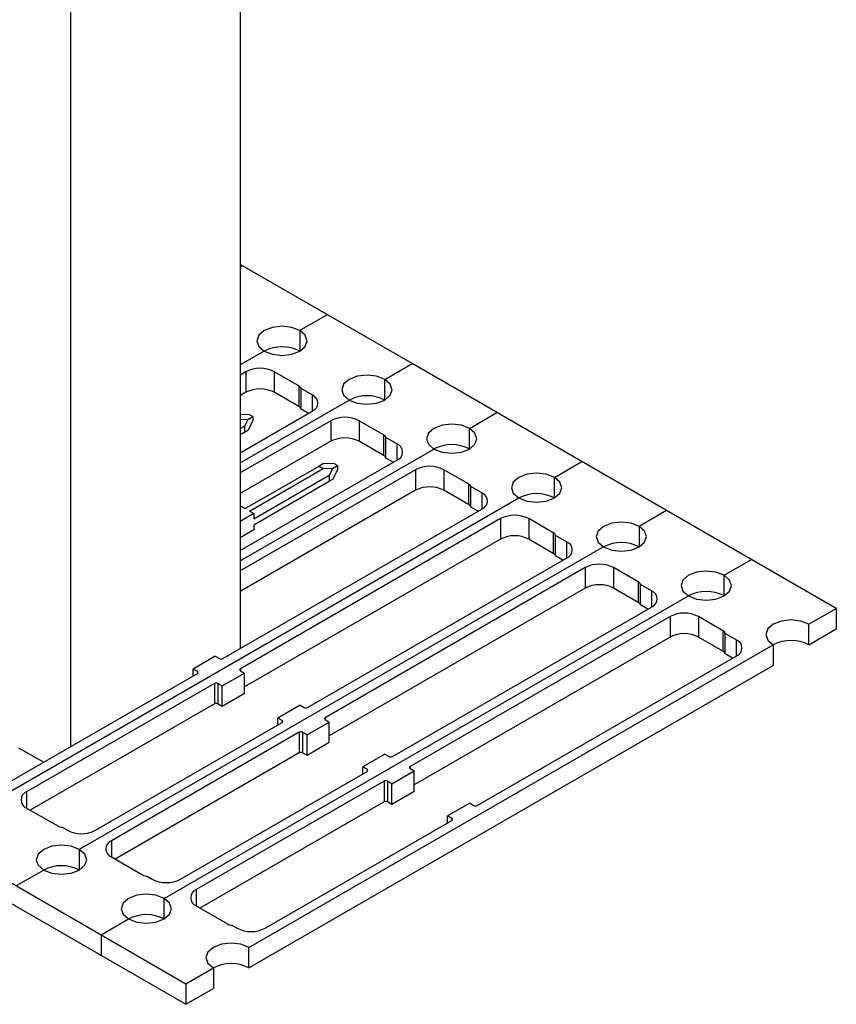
# Model space of a CAD drawing. Header units: inches. Extents: x 1880 to 2363, y -453 to -54.
# Tile 660 of 1056: x 1928.05 to 1929.07, y -76.7 to -75.47. Entities that reach past the tile are written whole.
import ezdxf

# ---------------------------------------------------------------- set-up
doc = ezdxf.new("R2010")
doc.units = ezdxf.units.IN
doc.header["$LTSCALE"] = 0.5
doc.header["$MEASUREMENT"] = 0
doc.layers.add('APP-M-S', color=30, linetype='Continuous')
doc.layers.add('PUN-M-S2', color=1, linetype='Continuous')

msp = doc.modelspace()

# ---------------------------------------------------------------- linework, layer by layer
at = {"layer": 'APP-M-S', "linetype": 'Continuous', "lineweight": 25}
for p, q in [((1928.5446, -75.89708), (1928.32979, -75.77307)), ((1928.32979, -75.77616), (1928.33247, -75.77462)), ((1928.43854, -75.83585), (1928.40424, -75.85565)), ((1928.35969, -75.85565), (1928.35287, -75.86155)), ((1928.36991, -75.85171), (1928.35969, -75.85565)), ((1928.38197, -75.85032), (1928.36991, -75.85171)), ((1928.39402, -75.85171), (1928.38197, -75.85032)), ((1928.40424, -75.85565), (1928.39402, -75.85171)), ((1928.40424, -75.85565), (1928.40424, -75.88136)), ((1928.41107, -75.86155), (1928.40424, -75.85565)), ((1928.35287, -75.86155), (1928.35047, -75.86851)), ((1928.35047, -75.86851), (1928.35287, -75.87546)), ((1928.41347, -75.86851), (1928.41107, -75.86155)), ((1928.41107, -75.87546), (1928.41347, -75.86851)), ((1928.35969, -75.88136), (1928.32979, -75.89863)), ((1928.35287, -75.87546), (1928.35969, -75.88136)), ((1928.35969, -75.88136), (1928.36991, -75.88531)), ((1928.36991, -75.88531), (1928.38197, -75.88669)), ((1928.38197, -75.88669), (1928.39402, -75.88531)), ((1928.39402, -75.88531), (1928.40424, -75.88136)), ((1928.40424, -75.88136), (1928.41107, -75.87546)), ((1928.51031, -75.91688), (1928.5446, -75.89708)), ((1928.8628, -76.08077), (1928.5446, -75.89708)), ((1928.33682, -75.90722), (1928.32979, -75.91128)), ((1928.33682, -75.90722), (1928.33682, -75.93294)), ((1928.40294, -75.92498), (1928.37218, -75.90722)), ((1928.37218, -75.90722), (1928.37218, -75.93294)), ((1928.45893, -75.92278), (1928.45653, -75.92974)), ((1928.46576, -75.91688), (1928.45893, -75.92278)), ((1928.47598, -75.91294), (1928.46576, -75.91688)), ((1928.48803, -75.91155), (1928.47598, -75.91294)), ((1928.50009, -75.91294), (1928.48803, -75.91155)), ((1928.51031, -75.91688), (1928.50009, -75.91294)), ((1928.51031, -75.94259), (1928.51031, -75.91688)), ((1928.51714, -75.92278), (1928.51031, -75.91688)), ((1928.51953, -75.92974), (1928.51714, -75.92278)), ((1928.33682, -75.93294), (1928.32979, -75.937)), ((1928.40294, -75.9507), (1928.37218, -75.93294)), ((1928.40294, -75.92498), (1928.40294, -75.9507)), ((1928.41956, -75.9362), (1928.40577, -75.92824)), ((1928.40577, -75.95396), (1928.40577, -75.92824)), ((1928.45653, -75.92974), (1928.45893, -75.9367)), ((1928.51714, -75.9367), (1928.51953, -75.92974)), ((1928.32979, -76.02109), (1928.46576, -75.94259)), ((1928.41956, -75.9362), (1928.41956, -75.95661)), ((1928.45893, -75.9367), (1928.46576, -75.94259)), ((1928.46576, -75.94259), (1928.47598, -75.94654)), ((1928.47598, -75.94654), (1928.48803, -75.94792)), ((1928.48803, -75.94792), (1928.50009, -75.94654)), ((1928.50009, -75.94654), (1928.51031, -75.94259)), ((1928.51031, -75.94259), (1928.51714, -75.9367)), ((1928.32979, -76.00843), (1928.41956, -75.95661)), ((1928.41496, -75.95927), (1928.40577, -75.95396)), ((1928.61637, -75.97811), (1928.65067, -75.95831)), ((1928.34128, -75.9613), (1928.32979, -75.96085)), ((1928.33907, -75.96736), (1928.32979, -75.967)), ((1928.44289, -75.96845), (1928.32979, -76.03374)), ((1928.33907, -75.96736), (1928.33484, -75.9754)), ((1928.34543, -75.96369), (1928.33907, -75.96736)), ((1928.34543, -75.96847), (1928.33907, -75.98054)), ((1928.34128, -75.9613), (1928.34254, -75.96163)), ((1928.34254, -75.96163), (1928.34523, -75.96319)), ((1928.34523, -75.96319), (1928.34543, -75.96369)), ((1928.34543, -75.96369), (1928.34543, -75.96847)), ((1928.44289, -75.96845), (1928.44289, -75.99417)), ((1928.509, -75.98621), (1928.47825, -75.96845)), ((1928.47825, -75.96845), (1928.47825, -75.99417)), ((1928.32979, -75.97831), (1928.33484, -75.9754)), ((1928.33907, -75.98054), (1928.32979, -75.9859)), ((1928.32979, -75.9859), (1928.33484, -75.98299)), ((1928.33484, -75.9754), (1928.33484, -75.98299)), ((1928.33907, -75.98054), (1928.33484, -75.98299)), ((1928.565, -75.98401), (1928.5626, -75.99097)), ((1928.57183, -75.97811), (1928.565, -75.98401)), ((1928.58205, -75.97417), (1928.57183, -75.97811)), ((1928.5941, -75.97278), (1928.58205, -75.97417)), ((1928.60615, -75.97417), (1928.5941, -75.97278)), ((1928.61637, -75.97811), (1928.60615, -75.97417)), ((1928.61637, -76.00383), (1928.61637, -75.97811)), ((1928.6232, -75.98401), (1928.61637, -75.97811)), ((1928.6256, -75.99097), (1928.6232, -75.98401)), ((1928.44289, -75.99417), (1928.32979, -76.05946)), ((1928.509, -76.01193), (1928.47825, -75.99417)), ((1928.509, -75.98621), (1928.509, -76.01193)), ((1928.52562, -75.99743), (1928.51183, -75.98947)), ((1928.51183, -76.01519), (1928.51183, -75.98947)), ((1928.5626, -75.99097), (1928.565, -75.99793)), ((1928.6232, -75.99793), (1928.6256, -75.99097)), ((1928.32979, -76.14355), (1928.57183, -76.00383)), ((1928.52562, -75.99743), (1928.52562, -76.01784)), ((1928.565, -75.99793), (1928.57183, -76.00383)), ((1928.57183, -76.00383), (1928.58205, -76.00777)), ((1928.58205, -76.00777), (1928.5941, -76.00915)), ((1928.5941, -76.00915), (1928.60615, -76.00777)), ((1928.60615, -76.00777), (1928.61637, -76.00383)), ((1928.61637, -76.00383), (1928.6232, -75.99793)), ((1928.32979, -76.13089), (1928.52562, -76.01784)), ((1928.52102, -76.0205), (1928.51183, -76.01519)), ((1928.72244, -76.03934), (1928.75674, -76.01954)), ((1928.54896, -76.02968), (1928.32979, -76.1562)), ((1928.33602, -76.0784), (1928.42825, -76.02515)), ((1928.34117, -76.08138), (1928.43341, -76.02813)), ((1928.43372, -76.022), (1928.42825, -76.02515)), ((1928.42825, -76.02515), (1928.43341, -76.02813)), ((1928.44514, -76.02859), (1928.43341, -76.02813)), ((1928.44735, -76.02253), (1928.43372, -76.022)), ((1928.44514, -76.02859), (1928.4409, -76.03663)), ((1928.45149, -76.02492), (1928.44514, -76.02859)), ((1928.45149, -76.0297), (1928.44514, -76.04177)), ((1928.44735, -76.02253), (1928.44861, -76.02287)), ((1928.44861, -76.02287), (1928.4513, -76.02442)), ((1928.4513, -76.02442), (1928.45149, -76.02492)), ((1928.45149, -76.02492), (1928.45149, -76.0297)), ((1928.54896, -76.02968), (1928.54896, -76.0554)), ((1928.61507, -76.04744), (1928.58431, -76.02968)), ((1928.58431, -76.02968), (1928.58431, -76.0554)), ((1928.34673, -76.091), (1928.4409, -76.03663)), ((1928.34673, -76.09858), (1928.4409, -76.04422)), ((1928.44514, -76.04177), (1928.43341, -76.04854)), ((1928.4409, -76.03663), (1928.4409, -76.04422)), ((1928.44514, -76.04177), (1928.4409, -76.04422)), ((1928.67106, -76.04524), (1928.66867, -76.0522)), ((1928.67789, -76.03934), (1928.67106, -76.04524)), ((1928.68811, -76.0354), (1928.67789, -76.03934)), ((1928.70017, -76.03401), (1928.68811, -76.0354)), ((1928.71222, -76.0354), (1928.70017, -76.03401)), ((1928.72244, -76.03934), (1928.71222, -76.0354)), ((1928.72244, -76.06506), (1928.72244, -76.03934)), ((1928.72927, -76.04524), (1928.72244, -76.03934)), ((1928.73167, -76.0522), (1928.72927, -76.04524)), ((1928.54896, -76.0554), (1928.32979, -76.18192)), ((1928.61507, -76.07316), (1928.58431, -76.0554)), ((1928.61507, -76.04744), (1928.61507, -76.07316)), ((1928.63169, -76.05867), (1928.6179, -76.05071)), ((1928.6179, -76.07642), (1928.6179, -76.05071)), ((1928.66867, -76.0522), (1928.67106, -76.05916)), ((1928.72927, -76.05916), (1928.73167, -76.0522)), ((1928.0224, -76.44346), (1928.67789, -76.06506)), ((1928.63169, -76.05867), (1928.63169, -76.07908)), ((1928.67106, -76.05916), (1928.67789, -76.06506)), ((1928.67789, -76.06506), (1928.68811, -76.069)), ((1928.68811, -76.069), (1928.70017, -76.07038)), ((1928.70017, -76.07038), (1928.71222, -76.069)), ((1928.71222, -76.069), (1928.72244, -76.06506)), ((1928.72244, -76.06506), (1928.72927, -76.05916)), ((1928.3079, -76.26599), (1928.63169, -76.07908)), ((1928.32979, -76.07558), (1928.33046, -76.07519)), ((1928.33046, -76.07519), (1928.33602, -76.0784)), ((1928.34117, -76.08138), (1928.34673, -76.08458)), ((1928.62709, -76.08173), (1928.6179, -76.07642)), ((1928.8628, -76.08077), (1928.82851, -76.10057)), ((1929.07493, -76.20323), (1928.8628, -76.08077)), ((1928.34673, -76.08458), (1928.32979, -76.09436)), ((1928.65502, -76.09091), (1928.32982, -76.27865)), ((1928.34673, -76.08458), (1928.34673, -76.091)), ((1928.65502, -76.09091), (1928.65502, -76.11663)), ((1928.72114, -76.10867), (1928.69038, -76.09091)), ((1928.69038, -76.09091), (1928.69038, -76.11663)), ((1928.80623, -76.09524), (1928.79418, -76.09663)), ((1928.81829, -76.09663), (1928.80623, -76.09524)), ((1928.34673, -76.105), (1928.32979, -76.11477)), ((1928.34673, -76.09858), (1928.34673, -76.105)), ((1928.77713, -76.10647), (1928.77473, -76.11343)), ((1928.78396, -76.10057), (1928.77713, -76.10647)), ((1928.79418, -76.09663), (1928.78396, -76.10057)), ((1928.82851, -76.10057), (1928.81829, -76.09663)), ((1928.82851, -76.10057), (1928.82851, -76.12629)), ((1928.83533, -76.10647), (1928.82851, -76.10057)), ((1928.83773, -76.11343), (1928.83533, -76.10647)), ((1928.65502, -76.11663), (1928.33498, -76.30139)), ((1928.72114, -76.13439), (1928.69038, -76.11663)), ((1928.72114, -76.10867), (1928.72114, -76.13439)), ((1928.73775, -76.1199), (1928.72396, -76.11194)), ((1928.72396, -76.13765), (1928.72396, -76.11194)), ((1928.73775, -76.1199), (1928.73775, -76.14031)), ((1928.77473, -76.11343), (1928.77713, -76.12039)), ((1928.83533, -76.12039), (1928.83773, -76.11343)), ((1928.78396, -76.12629), (1928.12847, -76.50469)), ((1928.77713, -76.12039), (1928.78396, -76.12629)), ((1928.78396, -76.12629), (1928.79418, -76.13023)), ((1928.79418, -76.13023), (1928.80623, -76.13161)), ((1928.80623, -76.13161), (1928.81829, -76.13023)), ((1928.81829, -76.13023), (1928.82851, -76.12629)), ((1928.82851, -76.12629), (1928.83533, -76.12039)), ((1928.41397, -76.32722), (1928.73775, -76.14031)), ((1928.73316, -76.14296), (1928.72396, -76.13765)), ((1928.93457, -76.1618), (1928.96887, -76.142)), ((1928.76109, -76.15214), (1928.43589, -76.33988)), ((1928.76109, -76.15214), (1928.76109, -76.17786)), ((1928.8272, -76.1699), (1928.79644, -76.15214)), ((1928.79644, -76.15214), (1928.79644, -76.17786)), ((1928.9123, -76.15647), (1928.90024, -76.15786)), ((1928.92435, -76.15786), (1928.9123, -76.15647)), ((1928.8832, -76.1677), (1928.8808, -76.17466)), ((1928.89002, -76.1618), (1928.8832, -76.1677)), ((1928.90024, -76.15786), (1928.89002, -76.1618)), ((1928.93457, -76.1618), (1928.92435, -76.15786)), ((1928.93457, -76.18752), (1928.93457, -76.1618)), ((1928.9414, -76.1677), (1928.93457, -76.1618)), ((1928.9438, -76.17466), (1928.9414, -76.1677)), ((1928.76109, -76.17786), (1928.44104, -76.36262)), ((1928.8272, -76.19562), (1928.79644, -76.17786)), ((1928.8272, -76.1699), (1928.8272, -76.19562)), ((1928.84382, -76.18113), (1928.83003, -76.17317)), ((1928.83003, -76.19888), (1928.83003, -76.17317)), ((1928.84382, -76.18113), (1928.84382, -76.20154)), ((1928.8808, -76.17466), (1928.8832, -76.18162)), ((1928.8832, -76.18162), (1928.89002, -76.18752)), ((1928.93457, -76.18752), (1928.9414, -76.18162)), ((1928.9414, -76.18162), (1928.9438, -76.17466)), ((1928.23454, -76.56592), (1928.89002, -76.18752)), ((1928.89002, -76.18752), (1928.90024, -76.19146)), ((1928.90024, -76.19146), (1928.9123, -76.19284)), ((1928.9123, -76.19284), (1928.92435, -76.19146)), ((1928.92435, -76.19146), (1928.93457, -76.18752)), ((1928.52004, -76.38845), (1928.84382, -76.20154)), ((1928.83922, -76.20419), (1928.83003, -76.19888)), ((1929.04064, -76.22303), (1929.07493, -76.20323)), ((1929.07493, -76.20323), (1929.07493, -76.22895)), ((1928.86715, -76.21337), (1928.54196, -76.40111)), ((1928.86715, -76.21337), (1928.86715, -76.23909)), ((1928.93327, -76.23113), (1928.90251, -76.21337)), ((1928.90251, -76.21337), (1928.90251, -76.23909)), ((1929.01836, -76.2177), (1929.00631, -76.21909)), ((1929.03042, -76.21909), (1929.01836, -76.2177)), ((1928.98926, -76.22893), (1928.98686, -76.23589)), ((1928.99609, -76.22303), (1928.98926, -76.22893)), ((1929.00631, -76.21909), (1928.99609, -76.22303)), ((1929.04064, -76.22303), (1929.03042, -76.21909)), ((1929.04064, -76.24875), (1929.04064, -76.22303)), ((1929.04064, -76.24875), (1929.07493, -76.22895)), ((1928.86715, -76.23909), (1928.54711, -76.42385)), ((1928.93327, -76.25685), (1928.90251, -76.23909)), ((1928.93327, -76.23113), (1928.93327, -76.25685)), ((1928.94989, -76.24236), (1928.9361, -76.2344)), ((1928.9361, -76.26011), (1928.9361, -76.2344)), ((1928.94989, -76.24236), (1928.94989, -76.26277)), ((1928.98686, -76.23589), (1928.98926, -76.24285)), ((1928.98926, -76.24285), (1928.99609, -76.24875)), ((1928.3406, -76.62715), (1928.99609, -76.24875)), ((1928.99609, -76.24875), (1928.99609, -76.27447)), ((1928.29851, -76.26302), (1928.27067, -76.27909)), ((1928.29851, -76.26302), (1928.30366, -76.26599)), ((1928.6261, -76.44968), (1928.94989, -76.26277)), ((1928.94529, -76.26542), (1928.9361, -76.26011)), ((1928.27618, -76.28227), (1928.27067, -76.27909)), ((1928.27067, -76.2879), (1928.27067, -76.27909)), ((1928.32982, -76.27865), (1928.32982, -76.2811)), ((1928.3406, -76.65287), (1928.99609, -76.27447)), ((1928.04283, -76.41942), (1928.27618, -76.28472)), ((1928.27618, -76.28227), (1928.27618, -76.28472)), ((1928.30714, -76.30014), (1928.33498, -76.28407)), ((1928.32982, -76.2811), (1928.33498, -76.28407)), ((1928.33498, -76.30979), (1928.33498, -76.28407)), ((1928.29739, -76.29696), (1928.06263, -76.43249)), ((1928.29739, -76.29696), (1928.29739, -76.32268)), ((1928.30714, -76.30014), (1928.30163, -76.29696)), ((1928.30163, -76.29696), (1928.30163, -76.32268)), ((1928.30714, -76.32586), (1928.30714, -76.30014)), ((1928.33498, -76.30979), (1928.30714, -76.32586)), ((1928.29739, -76.32268), (1928.06723, -76.45555)), ((1928.30714, -76.32586), (1928.30163, -76.32268)), ((1928.40457, -76.32425), (1928.37673, -76.34032)), ((1928.40457, -76.32425), (1928.40973, -76.32722)), ((1928.38224, -76.3435), (1928.37673, -76.34032)), ((1928.37673, -76.34913), (1928.37673, -76.34032)), ((1928.43589, -76.33988), (1928.43589, -76.34233)), ((1928.1489, -76.48065), (1928.38224, -76.34595)), ((1928.38224, -76.3435), (1928.38224, -76.34595)), ((1928.4132, -76.36137), (1928.44104, -76.3453)), ((1928.43589, -76.34233), (1928.44104, -76.3453)), ((1928.44104, -76.37102), (1928.44104, -76.3453)), ((1928.40345, -76.35819), (1928.16869, -76.49372)), ((1928.40345, -76.35819), (1928.40345, -76.38391)), ((1928.4132, -76.36137), (1928.4077, -76.35819)), ((1928.4077, -76.35819), (1928.4077, -76.38391)), ((1928.4132, -76.38709), (1928.4132, -76.36137)), ((1928.44104, -76.37102), (1928.4132, -76.38709)), ((1928.40345, -76.38391), (1928.17329, -76.51678)), ((1928.4132, -76.38709), (1928.4077, -76.38391)), ((1928.51064, -76.38548), (1928.4828, -76.40155)), ((1928.51064, -76.38548), (1928.51579, -76.38845)), ((1928.48831, -76.40473), (1928.4828, -76.40155)), ((1928.4828, -76.41036), (1928.4828, -76.40155)), ((1928.54196, -76.40111), (1928.54196, -76.40356)), ((1928.25496, -76.54189), (1928.48831, -76.40718)), ((1928.48831, -76.40473), (1928.48831, -76.40718)), ((1928.51927, -76.4226), (1928.54711, -76.40653)), ((1928.54196, -76.40356), (1928.54711, -76.40653)), ((1928.54711, -76.43225), (1928.54711, -76.40653)), ((1927.8375, -76.42775), (1928.26176, -76.67267)), ((1928.50952, -76.41942), (1928.27476, -76.55495)), ((1928.50952, -76.41942), (1928.50952, -76.44514)), ((1928.51927, -76.4226), (1928.51376, -76.41942)), ((1928.51376, -76.41942), (1928.51376, -76.44514)), ((1928.51927, -76.44832), (1928.51927, -76.4226)), ((1928.06263, -76.43249), (1928.06263, -76.4529)), ((1928.54711, -76.43225), (1928.51927, -76.44832)), ((1928.50952, -76.44514), (1928.27936, -76.57801)), ((1928.51927, -76.44832), (1928.51376, -76.44514)), ((1928.61671, -76.44671), (1928.58887, -76.46278)), ((1928.61671, -76.44671), (1928.62186, -76.44968)), ((1927.8375, -76.45346), (1928.26176, -76.69839)), ((1928.06263, -76.4529), (1928.10152, -76.47535)), ((1928.59437, -76.46596), (1928.58887, -76.46278)), ((1928.58887, -76.47159), (1928.58887, -76.46278)), ((1928.10718, -76.47698), (1928.11354, -76.48065)), ((1928.36103, -76.60312), (1928.59437, -76.46841)), ((1928.59437, -76.46596), (1928.59437, -76.46841)), ((1928.09414, -76.50075), (1928.08392, -76.50469)), ((1928.1062, -76.49937), (1928.09414, -76.50075)), ((1928.11825, -76.50075), (1928.1062, -76.49937)), ((1928.12847, -76.50469), (1928.11825, -76.50075)), ((1928.16869, -76.49372), (1928.16869, -76.51413)), ((1928.07709, -76.51059), (1928.0747, -76.51755)), ((1928.08392, -76.50469), (1928.07709, -76.51059)), ((1928.12847, -76.50469), (1928.12847, -76.53041)), ((1928.1353, -76.51059), (1928.12847, -76.50469)), ((1928.1377, -76.51755), (1928.1353, -76.51059)), ((1928.16869, -76.51413), (1928.20759, -76.53658)), ((1928.0747, -76.51755), (1928.07709, -76.52451)), ((1928.07709, -76.52451), (1928.08392, -76.53041)), ((1928.12847, -76.53041), (1928.1353, -76.52451)), ((1928.1353, -76.52451), (1928.1377, -76.51755)), ((1928.08392, -76.53041), (1928.04963, -76.55021)), ((1928.08392, -76.53041), (1928.09414, -76.53435)), ((1928.09414, -76.53435), (1928.1062, -76.53573)), ((1928.1062, -76.53573), (1928.11825, -76.53435)), ((1928.11825, -76.53435), (1928.12847, -76.53041)), ((1928.21324, -76.53821), (1928.21961, -76.54189)), ((1928.20021, -76.56198), (1928.18999, -76.56592)), ((1928.21226, -76.5606), (1928.20021, -76.56198)), ((1928.22432, -76.56198), (1928.21226, -76.5606)), ((1928.23454, -76.56592), (1928.22432, -76.56198)), ((1928.27476, -76.55495), (1928.27476, -76.57536)), ((1928.18316, -76.57182), (1928.18076, -76.57878)), ((1928.18999, -76.56592), (1928.18316, -76.57182)), ((1928.23454, -76.59164), (1928.23454, -76.56592)), ((1928.24136, -76.57182), (1928.23454, -76.56592)), ((1928.24376, -76.57878), (1928.24136, -76.57182)), ((1928.27476, -76.57536), (1928.31365, -76.59781)), ((1928.18076, -76.57878), (1928.18316, -76.58574)), ((1928.18316, -76.58574), (1928.18999, -76.59164)), ((1928.23454, -76.59164), (1928.24136, -76.58574)), ((1928.24136, -76.58574), (1928.24376, -76.57878)), ((1928.15569, -76.61144), (1928.18999, -76.59164)), ((1928.18999, -76.59164), (1928.20021, -76.59558)), ((1928.20021, -76.59558), (1928.21226, -76.59697)), ((1928.21226, -76.59697), (1928.22432, -76.59558)), ((1928.22432, -76.59558), (1928.23454, -76.59164)), ((1928.31931, -76.59944), (1928.32567, -76.60312)), ((1928.15569, -76.61144), (1928.15569, -76.63716)), ((1928.30627, -76.62321), (1928.29605, -76.62715)), ((1928.31833, -76.62183), (1928.30627, -76.62321)), ((1928.33038, -76.62321), (1928.31833, -76.62183)), ((1928.3406, -76.62715), (1928.33038, -76.62321)), ((1928.28923, -76.63305), (1928.28683, -76.64001)), ((1928.29605, -76.62715), (1928.28923, -76.63305)), ((1928.3406, -76.65287), (1928.3406, -76.62715)), ((1928.28683, -76.64001), (1928.28923, -76.64697)), ((1928.28923, -76.64697), (1928.29605, -76.65287)), ((1928.26176, -76.67267), (1928.29605, -76.65287)), ((1928.29605, -76.65287), (1928.29605, -76.67859)), ((1928.26176, -76.67267), (1928.26176, -76.69839)), ((1928.26176, -76.69839), (1928.29605, -76.67859))]:
    msp.add_line(p, q, dxfattribs=at)
for centre, radius, start, end in [((1928.38197, -75.92435), 0.04842, 62.60975, 117.38901), ((1928.3545, -75.94134), 0.03843, 62.60967, 117.39033), ((1928.3545, -75.96706), 0.03843, 62.60967, 117.39033), ((1928.40047, -75.92997), 0.00557, 18.089, 63.70393), ((1928.41568, -75.94641), 0.01092, 290.78342, 69.21658), ((1928.48803, -75.98558), 0.04842, 62.60967, 117.39033), ((1928.40047, -75.95569), 0.00557, 18.089, 63.70393), ((1928.46057, -76.00257), 0.03843, 62.60967, 117.39033), ((1928.46057, -76.02829), 0.03843, 62.60967, 117.39033), ((1928.50654, -75.9912), 0.00557, 18.089, 63.70393), ((1928.52175, -76.00764), 0.01092, 290.78342, 69.21658), ((1928.5941, -76.04681), 0.04842, 62.60967, 117.39033), ((1928.50654, -76.01692), 0.00557, 18.089, 63.70393), ((1928.56663, -76.0638), 0.03843, 62.60967, 117.39033), ((1928.56663, -76.08952), 0.03843, 62.60967, 117.39033), ((1928.6126, -76.05244), 0.00557, 18.089, 63.70393), ((1928.62781, -76.06887), 0.01092, 290.78342, 69.21658), ((1928.70017, -76.10805), 0.04842, 62.60967, 117.39033), ((1928.6126, -76.07815), 0.00557, 18.089, 63.70393), ((1928.6727, -76.12503), 0.03843, 62.60967, 117.39033), ((1928.6727, -76.15075), 0.03843, 62.60967, 117.39033), ((1928.71867, -76.11367), 0.00557, 18.089, 63.70393), ((1928.73388, -76.1301), 0.01092, 290.78342, 69.21658), ((1928.80623, -76.16928), 0.04842, 62.60975, 117.38901), ((1928.71867, -76.13938), 0.00557, 18.089, 63.70393), ((1928.77877, -76.18626), 0.03843, 62.60967, 117.39033), ((1928.77877, -76.21198), 0.03843, 62.60967, 117.39033), ((1928.82473, -76.1749), 0.00557, 18.089, 63.70393), ((1928.83995, -76.19133), 0.01092, 290.78342, 69.21658), ((1928.9123, -76.23051), 0.04842, 62.60967, 117.39033), ((1928.82473, -76.20061), 0.00557, 18.089, 63.70393), ((1928.88483, -76.24749), 0.03843, 62.60967, 117.39033), ((1928.88483, -76.27321), 0.03843, 62.60967, 117.39033), ((1928.9308, -76.23613), 0.00557, 18.089, 63.70393), ((1928.94601, -76.25256), 0.01092, 290.78342, 69.21658), ((1929.01836, -76.29174), 0.04842, 62.60967, 117.39033), ((1928.30578, -76.2619), 0.00461, 242.60967, 297.39033), ((1928.9308, -76.26185), 0.00557, 18.089, 63.70393), ((1928.33029, -76.27987), 0.00131, 110.78342, 249.21658), ((1928.27571, -76.28349), 0.00131, 290.78342, 69.21658), ((1928.29951, -76.30106), 0.00461, 62.60967, 117.39033), ((1928.29951, -76.32677), 0.00461, 62.60967, 117.39033), ((1928.41185, -76.32313), 0.00461, 242.60967, 297.39033), ((1928.43635, -76.3411), 0.00131, 110.78342, 249.21658), ((1928.38178, -76.34472), 0.00131, 290.78342, 69.21658), ((1928.40558, -76.36229), 0.00461, 62.60967, 117.39033), ((1928.40558, -76.38801), 0.00461, 62.60967, 117.39033), ((1928.51791, -76.38436), 0.00461, 242.60967, 297.39033), ((1928.54242, -76.40233), 0.00131, 110.78342, 249.21658), ((1928.48784, -76.40595), 0.00131, 290.78342, 69.21658), ((1928.51164, -76.42352), 0.00461, 62.60967, 117.39033), ((1928.0665, -76.44269), 0.01092, 110.78342, 249.21658), ((1928.51164, -76.44924), 0.00461, 62.60967, 117.39033), ((1928.62398, -76.44559), 0.00461, 242.60967, 297.39033), ((1928.10806, -76.46329), 0.01372, 241.50556, 266.29352), ((1928.59391, -76.46718), 0.00131, 290.78342, 69.21658), ((1928.13122, -76.44654), 0.03843, 242.60967, 297.39033), ((1928.17257, -76.50392), 0.01092, 110.78342, 249.21658), ((1928.1062, -76.5734), 0.04842, 62.60975, 117.38901), ((1928.21413, -76.52452), 0.01372, 241.50556, 266.29352), ((1928.23728, -76.50777), 0.03843, 242.60967, 297.39033), ((1928.27863, -76.56515), 0.01092, 110.78342, 249.21658), ((1928.21226, -76.63463), 0.04842, 62.60975, 117.38901), ((1928.3202, -76.58575), 0.01372, 241.50556, 266.29352), ((1928.34335, -76.569), 0.03843, 242.60967, 297.39033), ((1928.31833, -76.69586), 0.04842, 62.60967, 117.39033)]:
    msp.add_arc(centre, radius, start, end, dxfattribs=at)
at = {"layer": 'PUN-M-S2', "linetype": 'Continuous', "lineweight": 25}
for p, q in [((1928.32979, -74.60861), (1928.32979, -76.25336)), ((1928.11766, -74.73107), (1928.11766, -76.37622)), ((1928.05231, -76.37745), (1928.08392, -76.3957))]:
    msp.add_line(p, q, dxfattribs=at)

doc.saveas('drawing.dxf')
